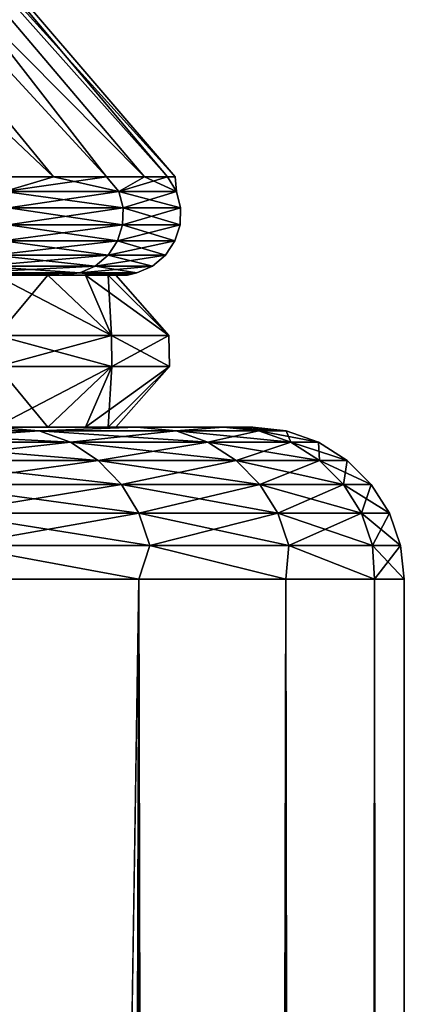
# Model space of a CAD drawing. Header units: metres. Extents: x -24 to 24, y -69 to 184.
# Tile 834 of 896: x 22.98 to 24.25, y 143.8 to 147.04. Entities that reach past the tile are written whole.
import ezdxf

# ---------------------------------------------------------------- set-up
doc = ezdxf.new("R2010")
doc.units = ezdxf.units.M
for name, color, linetype in [('366', 7, 'CONTINUOUS'), ('367', 7, 'CONTINUOUS'), ('369', 7, 'CONTINUOUS'), ('429', 7, 'CONTINUOUS'), ('430', 7, 'CONTINUOUS'), ('587', 7, 'CONTINUOUS'), ('589', 7, 'CONTINUOUS'), ('602', 7, 'CONTINUOUS'), ('603', 7, 'CONTINUOUS'), ('611', 7, 'CONTINUOUS'), ('613', 7, 'CONTINUOUS')]:
    doc.layers.add(name, color=color, linetype=linetype)

msp = doc.modelspace()

# ---------------------------------------------------------------- linework, layer by layer
at = {"layer": '366'}
for points in [[(22.681103, 145.7, 5.334562), (23.369131, 145.7, 4.236295), (22.903274, 145.7, 4.281357)], [(22.89521, 145.7, 6.314416), (23.369131, 145.7, 4.236295), (22.681103, 145.7, 5.334562)], [(23.36913, 145.7, -4.236296), (22.89521, 145.7, -6.314416), (22.903274, 145.7, -4.281357)], [(23.076564, 145.7, -3.219036), (23.36913, 145.7, -4.236296), (22.903274, 145.7, -4.281357)], [(22.903274, 145.7, 4.281357), (23.369131, 145.7, 4.236295), (23.076564, 145.7, 3.219036)], [(23.200605, 145.7, -2.149866), (23.36913, 145.7, -4.236296), (23.076564, 145.7, -3.219036)], [(23.076564, 145.7, 3.219036), (23.654817, 145.7, 2.124169), (23.200605, 145.7, 2.149866)], [(23.369131, 145.7, 4.236295), (23.654817, 145.7, 2.124169), (23.076564, 145.7, 3.219036)], [(23.275138, 145.7, -1.076064), (23.654817, 145.7, -2.124169), (23.200605, 145.7, -2.149866)], [(23.654817, 145.7, -2.124169), (23.36913, 145.7, -4.236296), (23.200605, 145.7, -2.149866)], [(23.200605, 145.7, 2.149866), (23.654817, 145.7, 2.124169), (23.275138, 145.7, 1.076064)], [(23.654817, 145.7, 2.124169), (23.75, 145.7), (23.275138, 145.7, 1.076064)], [(23.3, 145.7, 0), (23.654817, 145.7, -2.124169), (23.275138, 145.7, -1.076064)], [(23.275138, 145.7, 1.076064), (23.75, 145.7), (23.3, 145.7, 0)], [(23.75, 145.7), (23.654817, 145.7, -2.124169), (23.3, 145.7, 0)]]:
    msp.add_3dface(points, dxfattribs=at)
at = {"layer": '367'}
for points in [[(23.376099, 145.2, -6.451394), (22.703696, -68.3, -8.520839), (22.703696, 145.2, -8.520839)], [(23.376099, -68.3, -6.451393), (22.703696, -68.3, -8.520839), (23.376099, 145.2, -6.451394)], [(23.860293, 145.2, -4.330005), (23.376099, -68.3, -6.451393), (23.376099, 145.2, -6.451394)], [(23.860293, -68.3, -4.330005), (23.376099, -68.3, -6.451393), (23.860293, 145.2, -4.330005)], [(24.152377, 145.2, -2.173753), (23.860293, -68.3, -4.330005), (23.860293, 145.2, -4.330005)], [(24.152377, -68.3, -2.173753), (23.860293, -68.3, -4.330005), (24.152377, 145.2, -2.173753)], [(24.25, 145.2), (24.152377, -68.3, -2.173753), (24.152377, 145.2, -2.173753)], [(24.25, -68.3), (24.152377, -68.3, -2.173753), (24.25, 145.2)]]:
    msp.add_3dface(points, dxfattribs=at)
at = {"layer": '369'}
for points in [[(23.376099, 145.2, 6.451394), (22.703696, 145.2, 8.520839), (22.88287, 113.273149, 8.027252)], [(23.376099, -68.3, 6.451394), (23.376099, 145.2, 6.451394), (22.88287, 113.273149, 8.027252)], [(23.376099, 145.2, 6.451394), (23.860293, -68.3, 4.330005), (23.860293, 145.2, 4.330005)], [(23.376099, -68.3, 6.451394), (23.860293, -68.3, 4.330005), (23.376099, 145.2, 6.451394)], [(23.860293, 145.2, 4.330005), (24.152377, -68.3, 2.173753), (24.152377, 145.2, 2.173753)], [(23.860293, -68.3, 4.330005), (24.152377, -68.3, 2.173753), (23.860293, 145.2, 4.330005)], [(24.152377, -68.3, 2.173753), (24.25, -68.3), (24.152377, 145.2, 2.173753)], [(24.25, -68.3), (24.25, 145.2), (24.152377, 145.2, 2.173753)]]:
    msp.add_3dface(points, dxfattribs=at)
at = {"layer": '429'}
for points in [[(22.89521, 145.7, -6.314416), (23.048208, 145.687464, -6.175749), (22.42225, 145.687464, -8.161032)], [(23.048208, 145.687464, -6.175749), (22.521653, 145.650436, -8.197211), (22.42225, 145.687464, -8.161032)], [(23.150386, 145.650436, -6.203127), (22.521653, 145.650436, -8.197211), (23.048208, 145.687464, -6.175749)], [(22.89521, 145.7, -6.314416), (23.36913, 145.7, -4.236296), (23.048208, 145.687464, -6.175749)], [(23.36913, 145.7, -4.236296), (23.498754, 145.687464, -4.143464), (23.048208, 145.687464, -6.175749)], [(23.498754, 145.687464, -4.143464), (23.150386, 145.650436, -6.203127), (23.048208, 145.687464, -6.175749)], [(23.60293, 145.650436, -4.161833), (23.150386, 145.650436, -6.203127), (23.498754, 145.687464, -4.143464)], [(23.36913, 145.7, -4.236296), (23.654817, 145.7, -2.124169), (23.498754, 145.687464, -4.143464)], [(23.654817, 145.7, -2.124169), (23.770461, 145.687464, -2.079646), (23.498754, 145.687464, -4.143464)], [(23.770461, 145.687464, -2.079646), (23.60293, 145.650436, -4.161833), (23.498754, 145.687464, -4.143464)], [(23.875841, 145.650436, -2.088865), (23.60293, 145.650436, -4.161833), (23.770461, 145.687464, -2.079646)], [(23.654817, 145.7, -2.124169), (23.75, 145.7), (23.770461, 145.687464, -2.079646)], [(23.75, 145.7), (23.86126, 145.687464, 0), (23.770461, 145.687464, -2.079646)], [(23.86126, 145.687464, 0), (23.875841, 145.650436, -2.088865), (23.770461, 145.687464, -2.079646)], [(23.967043, 145.650436, 0), (23.875841, 145.650436, -2.088865), (23.86126, 145.687464, 0)], [(23.150386, 145.650436, -6.203127), (22.610809, 145.590776, -8.229661), (22.521653, 145.650436, -8.197211)], [(23.24203, 145.590776, -6.227683), (22.610809, 145.590776, -8.229661), (23.150386, 145.650436, -6.203127)], [(23.60293, 145.650436, -4.161833), (23.24203, 145.590776, -6.227683), (23.150386, 145.650436, -6.203127)], [(23.696366, 145.590776, -4.178309), (23.24203, 145.590776, -6.227683), (23.60293, 145.650436, -4.161833)], [(23.875841, 145.650436, -2.088865), (23.696366, 145.590776, -4.178309), (23.60293, 145.650436, -4.161833)], [(23.970357, 145.590776, -2.097135), (23.696366, 145.590776, -4.178309), (23.875841, 145.650436, -2.088865)], [(23.967043, 145.650436, 0), (23.970357, 145.590776, -2.097135), (23.875841, 145.650436, -2.088865)], [(24.06192, 145.590776, 0), (23.970357, 145.590776, -2.097135), (23.967043, 145.650436, 0)], [(23.24203, 145.590776, -6.227683), (22.685238, 145.511482, -8.256751), (22.610809, 145.590776, -8.229661)], [(23.318537, 145.511482, -6.248183), (22.685238, 145.511482, -8.256751), (23.24203, 145.590776, -6.227683)], [(23.696366, 145.590776, -4.178309), (23.318537, 145.511482, -6.248183), (23.24203, 145.590776, -6.227683)], [(23.774368, 145.511482, -4.192062), (23.318537, 145.511482, -6.248183), (23.696366, 145.590776, -4.178309)], [(23.970357, 145.590776, -2.097135), (23.774368, 145.511482, -4.192062), (23.696366, 145.590776, -4.178309)], [(24.049261, 145.511482, -2.104038), (23.774368, 145.511482, -4.192062), (23.970357, 145.590776, -2.097135)], [(24.06192, 145.590776, 0), (24.049261, 145.511482, -2.104038), (23.970357, 145.590776, -2.097135)], [(24.141126, 145.511482, 0), (24.049261, 145.511482, -2.104038), (24.06192, 145.590776, 0)], [(23.318537, 145.511482, -6.248183), (22.741199, 145.416537, -8.27712), (22.685238, 145.511482, -8.256751)], [(23.376061, 145.416537, -6.263597), (22.741199, 145.416537, -8.27712), (23.318537, 145.511482, -6.248183)], [(23.774368, 145.511482, -4.192062), (23.376061, 145.416537, -6.263597), (23.318537, 145.511482, -6.248183)], [(23.833016, 145.416537, -4.202404), (23.376061, 145.416537, -6.263597), (23.774368, 145.511482, -4.192062)], [(24.049261, 145.511482, -2.104038), (23.833016, 145.416537, -4.202404), (23.774368, 145.511482, -4.192062)], [(24.108588, 145.416537, -2.109228), (23.833016, 145.416537, -4.202404), (24.049261, 145.511482, -2.104038)], [(24.141126, 145.511482, 0), (24.108588, 145.416537, -2.109228), (24.049261, 145.511482, -2.104038)], [(24.200679, 145.416537, 0), (24.108588, 145.416537, -2.109228), (24.141126, 145.511482, 0)], [(23.376061, 145.416537, -6.263597), (22.775883, 145.310713, -8.289743), (22.741199, 145.416537, -8.27712)], [(23.411713, 145.310713, -6.27315), (22.775883, 145.310713, -8.289743), (23.376061, 145.416537, -6.263597)], [(23.833016, 145.416537, -4.202404), (23.411713, 145.310713, -6.27315), (23.376061, 145.416537, -6.263597)], [(23.869365, 145.310713, -4.208813), (23.411713, 145.310713, -6.27315), (23.833016, 145.416537, -4.202404)], [(24.108588, 145.416537, -2.109228), (23.869365, 145.310713, -4.208813), (23.833016, 145.416537, -4.202404)], [(24.145357, 145.310713, -2.112445), (23.869365, 145.310713, -4.208813), (24.108588, 145.416537, -2.109228)], [(24.200679, 145.416537, 0), (24.145357, 145.310713, -2.112445), (24.108588, 145.416537, -2.109228)], [(24.237588, 145.310713, 0), (24.145357, 145.310713, -2.112445), (24.200679, 145.416537, 0)], [(23.376099, 145.2, -6.451394), (22.703696, 145.2, -8.520839), (22.775883, 145.310713, -8.289743)], [(23.411713, 145.310713, -6.27315), (23.376099, 145.2, -6.451394), (22.775883, 145.310713, -8.289743)], [(23.860293, 145.2, -4.330005), (23.376099, 145.2, -6.451394), (23.411713, 145.310713, -6.27315)], [(23.869365, 145.310713, -4.208813), (23.860293, 145.2, -4.330005), (23.411713, 145.310713, -6.27315)], [(24.152377, 145.2, -2.173753), (23.860293, 145.2, -4.330005), (23.869365, 145.310713, -4.208813)], [(24.145357, 145.310713, -2.112445), (24.152377, 145.2, -2.173753), (23.869365, 145.310713, -4.208813)], [(24.237588, 145.310713, 0), (24.152377, 145.2, -2.173753), (24.145357, 145.310713, -2.112445)], [(24.25, 145.2), (24.152377, 145.2, -2.173753), (24.237588, 145.310713, 0)]]:
    msp.add_3dface(points, dxfattribs=at)
at = {"layer": '430'}
for points in [[(22.89521, 145.7, 6.314416), (22.42225, 145.687464, 8.161032), (23.048208, 145.687464, 6.175749)], [(22.42225, 145.687464, 8.161032), (23.150386, 145.650436, 6.203127), (23.048208, 145.687464, 6.175749)], [(22.521653, 145.650436, 8.197211), (23.150386, 145.650436, 6.203127), (22.42225, 145.687464, 8.161032)], [(23.369131, 145.7, 4.236295), (22.89521, 145.7, 6.314416), (23.048208, 145.687464, 6.175749)], [(23.369131, 145.7, 4.236295), (23.048208, 145.687464, 6.175749), (23.498754, 145.687464, 4.143464)], [(23.048208, 145.687464, 6.175749), (23.60293, 145.650436, 4.161833), (23.498754, 145.687464, 4.143464)], [(23.150386, 145.650436, 6.203127), (23.60293, 145.650436, 4.161833), (23.048208, 145.687464, 6.175749)], [(23.654817, 145.7, 2.124169), (23.369131, 145.7, 4.236295), (23.498754, 145.687464, 4.143464)], [(23.654817, 145.7, 2.124169), (23.498754, 145.687464, 4.143464), (23.770461, 145.687464, 2.079646)], [(23.498754, 145.687464, 4.143464), (23.875841, 145.650436, 2.088865), (23.770461, 145.687464, 2.079646)], [(23.60293, 145.650436, 4.161833), (23.875841, 145.650436, 2.088865), (23.498754, 145.687464, 4.143464)], [(23.75, 145.7), (23.654817, 145.7, 2.124169), (23.86126, 145.687464, 0)], [(23.86126, 145.687464, 0), (23.654817, 145.7, 2.124169), (23.770461, 145.687464, 2.079646)], [(23.875841, 145.650436, 2.088865), (23.967043, 145.650436, 0), (23.770461, 145.687464, 2.079646)], [(23.967043, 145.650436, 0), (23.86126, 145.687464, 0), (23.770461, 145.687464, 2.079646)], [(22.521653, 145.650436, 8.197211), (23.24203, 145.590776, 6.227683), (23.150386, 145.650436, 6.203127)], [(22.610809, 145.590776, 8.229661), (23.24203, 145.590776, 6.227683), (22.521653, 145.650436, 8.197211)], [(23.150386, 145.650436, 6.203127), (23.696366, 145.590776, 4.178309), (23.60293, 145.650436, 4.161833)], [(23.24203, 145.590776, 6.227683), (23.696366, 145.590776, 4.178309), (23.150386, 145.650436, 6.203127)], [(23.60293, 145.650436, 4.161833), (23.970357, 145.590776, 2.097135), (23.875841, 145.650436, 2.088865)], [(23.696366, 145.590776, 4.178309), (23.970357, 145.590776, 2.097135), (23.60293, 145.650436, 4.161833)], [(23.970357, 145.590776, 2.097135), (24.06192, 145.590776, 0), (23.875841, 145.650436, 2.088865)], [(24.06192, 145.590776, 0), (23.967043, 145.650436, 0), (23.875841, 145.650436, 2.088865)], [(22.610809, 145.590776, 8.229661), (23.318537, 145.511482, 6.248183), (23.24203, 145.590776, 6.227683)], [(22.685238, 145.511482, 8.256751), (23.318537, 145.511482, 6.248183), (22.610809, 145.590776, 8.229661)], [(23.24203, 145.590776, 6.227683), (23.774368, 145.511482, 4.192062), (23.696366, 145.590776, 4.178309)], [(23.318537, 145.511482, 6.248183), (23.774368, 145.511482, 4.192062), (23.24203, 145.590776, 6.227683)], [(23.696366, 145.590776, 4.178309), (24.049261, 145.511482, 2.104038), (23.970357, 145.590776, 2.097135)], [(23.774368, 145.511482, 4.192062), (24.049261, 145.511482, 2.104038), (23.696366, 145.590776, 4.178309)], [(24.049261, 145.511482, 2.104038), (24.141126, 145.511482, 0), (23.970357, 145.590776, 2.097135)], [(24.141126, 145.511482, 0), (24.06192, 145.590776, 0), (23.970357, 145.590776, 2.097135)], [(22.685238, 145.511482, 8.256751), (23.376061, 145.416537, 6.263597), (23.318537, 145.511482, 6.248183)], [(22.741199, 145.416537, 8.27712), (23.376061, 145.416537, 6.263597), (22.685238, 145.511482, 8.256751)], [(23.318537, 145.511482, 6.248183), (23.833016, 145.416537, 4.202404), (23.774368, 145.511482, 4.192062)], [(23.376061, 145.416537, 6.263597), (23.833016, 145.416537, 4.202404), (23.318537, 145.511482, 6.248183)], [(23.774368, 145.511482, 4.192062), (24.108588, 145.416537, 2.109228), (24.049261, 145.511482, 2.104038)], [(23.833016, 145.416537, 4.202404), (24.108588, 145.416537, 2.109228), (23.774368, 145.511482, 4.192062)], [(24.108588, 145.416537, 2.109228), (24.200679, 145.416537, 0), (24.049261, 145.511482, 2.104038)], [(24.200679, 145.416537, 0), (24.141126, 145.511482, 0), (24.049261, 145.511482, 2.104038)], [(22.741199, 145.416537, 8.27712), (23.411713, 145.310713, 6.27315), (23.376061, 145.416537, 6.263597)], [(22.775883, 145.310713, 8.289743), (23.411713, 145.310713, 6.27315), (22.741199, 145.416537, 8.27712)], [(23.376061, 145.416537, 6.263597), (23.869365, 145.310713, 4.208813), (23.833016, 145.416537, 4.202404)], [(23.411713, 145.310713, 6.27315), (23.869365, 145.310713, 4.208813), (23.376061, 145.416537, 6.263597)], [(23.833016, 145.416537, 4.202404), (24.145357, 145.310713, 2.112445), (24.108588, 145.416537, 2.109228)], [(23.869365, 145.310713, 4.208813), (24.145357, 145.310713, 2.112445), (23.833016, 145.416537, 4.202404)], [(24.145357, 145.310713, 2.112445), (24.237588, 145.310713, 0), (24.108588, 145.416537, 2.109228)], [(24.237588, 145.310713, 0), (24.200679, 145.416537, 0), (24.108588, 145.416537, 2.109228)], [(22.703696, 145.2, 8.520839), (23.376099, 145.2, 6.451394), (22.775883, 145.310713, 8.289743)], [(22.775883, 145.310713, 8.289743), (23.376099, 145.2, 6.451394), (23.411713, 145.310713, 6.27315)], [(23.376099, 145.2, 6.451394), (23.860293, 145.2, 4.330005), (23.411713, 145.310713, 6.27315)], [(23.411713, 145.310713, 6.27315), (23.860293, 145.2, 4.330005), (23.869365, 145.310713, 4.208813)], [(23.860293, 145.2, 4.330005), (24.152377, 145.2, 2.173753), (23.869365, 145.310713, 4.208813)], [(23.869365, 145.310713, 4.208813), (24.152377, 145.2, 2.173753), (24.145357, 145.310713, 2.112445)], [(24.25, 145.2), (24.237588, 145.310713, 0), (24.145357, 145.310713, 2.112445)], [(24.152377, 145.2, 2.173753), (24.25, 145.2), (24.145357, 145.310713, 2.112445)]]:
    msp.add_3dface(points, dxfattribs=at)
at = {"layer": '587'}
for points in [[(23.287321, 145.9, -3.154468), (22.903274, 145.7, -4.281357), (22.910844, 145.9, -5.229076)], [(23.076564, 145.7, -3.219036), (22.903274, 145.7, -4.281357), (23.287321, 145.9, -3.154468)], [(22.903274, 145.7, 4.281357), (23.076564, 145.7, 3.219036), (22.910844, 145.9, 5.229076)], [(22.910844, 145.9, 5.229076), (23.076564, 145.7, 3.219036), (23.287321, 145.9, 3.154468)], [(23.200605, 145.7, -2.149866), (23.076564, 145.7, -3.219036), (23.287321, 145.9, -3.154468)], [(23.076564, 145.7, 3.219036), (23.200605, 145.7, 2.149866), (23.287321, 145.9, 3.154468)], [(23.476328, 145.9, -1.054522), (23.200605, 145.7, -2.149866), (23.287321, 145.9, -3.154468)], [(23.275138, 145.7, -1.076064), (23.200605, 145.7, -2.149866), (23.476328, 145.9, -1.054522)], [(23.200605, 145.7, 2.149866), (23.275138, 145.7, 1.076064), (23.287321, 145.9, 3.154468)], [(23.3, 145.7, 0), (23.275138, 145.7, -1.076064), (23.476328, 145.9, -1.054522)], [(23.287321, 145.9, 3.154468), (23.275138, 145.7, 1.076064), (23.476328, 145.9, 1.054522)], [(23.275138, 145.7, 1.076064), (23.3, 145.7, 0), (23.476328, 145.9, 1.054522)], [(23.476328, 145.9, 1.054522), (23.3, 145.7, 0), (23.476328, 145.9, -1.054522)]]:
    msp.add_3dface(points, dxfattribs=at)
at = {"layer": '589'}
for points in [[(22.903274, 146.2, 4.281357), (23.285561, 146.001777, 3.154229), (23.076564, 146.2, 3.219036)], [(22.909112, 146.001777, 5.228681), (23.285561, 146.001777, 3.154229), (22.903274, 146.2, 4.281357)], [(23.076564, 146.2, -3.219036), (22.909112, 146.001777, -5.228681), (22.903274, 146.2, -4.281357)], [(23.285561, 146.001777, -3.154229), (22.909112, 146.001777, -5.228681), (23.076564, 146.2, -3.219036)], [(23.076564, 146.2, 3.219036), (23.285561, 146.001777, 3.154229), (23.200605, 146.2, 2.149866)], [(23.200605, 146.2, -2.149866), (23.285561, 146.001777, -3.154229), (23.076564, 146.2, -3.219036)], [(23.200605, 146.2, 2.149866), (23.474553, 146.001777, 1.054442), (23.275138, 146.2, 1.076064)], [(23.285561, 146.001777, 3.154229), (23.474553, 146.001777, 1.054442), (23.200605, 146.2, 2.149866)], [(23.275138, 146.2, -1.076064), (23.285561, 146.001777, -3.154229), (23.200605, 146.2, -2.149866)], [(23.275138, 146.2, 1.076064), (23.474553, 146.001777, 1.054442), (23.3, 146.2, 0)], [(23.3, 146.2, 0), (23.474553, 146.001777, -1.054442), (23.275138, 146.2, -1.076064)], [(23.474553, 146.001777, -1.054442), (23.285561, 146.001777, -3.154229), (23.275138, 146.2, -1.076064)], [(23.474553, 146.001777, 1.054442), (23.474553, 146.001777, -1.054442), (23.3, 146.2, 0)]]:
    msp.add_3dface(points, dxfattribs=at)
at = {"layer": '602'}
for points in [[(22.910844, 145.9, -5.229076), (22.909112, 146.001777, -5.228681), (23.285561, 146.001777, -3.154229)], [(23.287321, 145.9, 3.154468), (23.285561, 146.001777, 3.154229), (22.909112, 146.001777, 5.228681)], [(22.910844, 145.9, 5.229076), (23.287321, 145.9, 3.154468), (22.909112, 146.001777, 5.228681)], [(23.287321, 145.9, -3.154468), (22.910844, 145.9, -5.229076), (23.285561, 146.001777, -3.154229)], [(23.287321, 145.9, -3.154468), (23.285561, 146.001777, -3.154229), (23.474553, 146.001777, -1.054442)], [(23.476328, 145.9, 1.054522), (23.474553, 146.001777, 1.054442), (23.285561, 146.001777, 3.154229)], [(23.287321, 145.9, 3.154468), (23.476328, 145.9, 1.054522), (23.285561, 146.001777, 3.154229)], [(23.476328, 145.9, -1.054522), (23.287321, 145.9, -3.154468), (23.474553, 146.001777, -1.054442)], [(23.476328, 145.9, -1.054522), (23.474553, 146.001777, -1.054442), (23.474553, 146.001777, 1.054442)], [(23.476328, 145.9, 1.054522), (23.476328, 145.9, -1.054522), (23.474553, 146.001777, 1.054442)]]:
    msp.add_3dface(points, dxfattribs=at)
at = {"layer": '603'}
for points in [[(23.076564, 146.2, -3.219036), (22.903274, 146.2, -4.281357), (22.940846, 146.2, -4.289129)], [(22.903274, 146.2, 4.281357), (23.076564, 146.2, 3.219036), (22.940846, 146.2, 4.28913)], [(23.114481, 146.2, -3.224882), (23.076564, 146.2, -3.219036), (22.940846, 146.2, -4.289129)], [(22.940846, 146.2, 4.28913), (23.076564, 146.2, 3.219036), (23.114481, 146.2, 3.224882)], [(23.200605, 146.2, -2.149866), (23.076564, 146.2, -3.219036), (23.114481, 146.2, -3.224882)], [(23.076564, 146.2, 3.219036), (23.200605, 146.2, 2.149866), (23.114481, 146.2, 3.224882)], [(23.238768, 146.2, -2.153772), (23.200605, 146.2, -2.149866), (23.114481, 146.2, -3.224882)], [(23.114481, 146.2, 3.224882), (23.200605, 146.2, 2.149866), (23.238768, 146.2, 2.153772)], [(23.275138, 146.2, -1.076064), (23.200605, 146.2, -2.149866), (23.238768, 146.2, -2.153772)], [(23.200605, 146.2, 2.149866), (23.275138, 146.2, 1.076064), (23.238768, 146.2, 2.153772)], [(23.31345, 146.2, -1.078019), (23.275138, 146.2, -1.076064), (23.238768, 146.2, -2.153772)], [(23.238768, 146.2, 2.153772), (23.275138, 146.2, 1.076064), (23.31345, 146.2, 1.07802)], [(23.3, 146.2, 0), (23.275138, 146.2, -1.076064), (23.31345, 146.2, -1.078019)], [(23.275138, 146.2, 1.076064), (23.3, 146.2, 0), (23.31345, 146.2, 1.07802)], [(23.31345, 146.2, 1.07802), (23.3, 146.2, 0), (23.31345, 146.2, -1.078019)], [(23.338361, 146.2, 0), (23.31345, 146.2, 1.07802), (23.31345, 146.2, -1.078019)]]:
    msp.add_3dface(points, dxfattribs=at)
at = {"layer": '611'}
for points in [[(23.094947, 146.524362, 4.317194), (21.249523, 148.267022, 5.693793), (22.870922, 146.524362, 5.379192)], [(21.664909, 148.267022, 3.820108), (21.249523, 148.267022, 5.693793), (23.094947, 146.524362, 4.317194)], [(23.269688, 146.524362, 3.245983), (21.664909, 148.267022, 3.820108), (23.094947, 146.524362, 4.317194)], [(23.394769, 146.524362, 2.167845), (21.664909, 148.267022, 3.820108), (23.269688, 146.524362, 3.245983)], [(21.915412, 148.267022, 1.91735), (21.664909, 148.267022, 3.820108), (23.394769, 146.524362, 2.167845)], [(23.094947, 146.524362, -4.317194), (21.664909, 148.267022, -3.820108), (23.269688, 146.524362, -3.245983)], [(22.870922, 146.524362, -5.379192), (21.664909, 148.267022, -3.820108), (23.094947, 146.524362, -4.317194)], [(21.664909, 148.267022, -3.820108), (21.915412, 148.267022, -1.91735), (23.269688, 146.524362, -3.245983)], [(23.469925, 146.524362, 1.08508), (21.915412, 148.267022, 1.91735), (23.394769, 146.524362, 2.167845)], [(23.494994, 146.524362, 0), (21.915412, 148.267022, 1.91735), (23.469925, 146.524362, 1.08508)], [(21.999125, 148.267022), (21.915412, 148.267022, 1.91735), (23.494994, 146.524362, 0)], [(23.394769, 146.524362, -2.167845), (21.915412, 148.267022, -1.91735), (23.469925, 146.524362, -1.08508)], [(23.269688, 146.524362, -3.245983), (21.915412, 148.267022, -1.91735), (23.394769, 146.524362, -2.167845)], [(21.915412, 148.267022, -1.91735), (21.999125, 148.267022), (23.469925, 146.524362, -1.08508)], [(23.469925, 146.524362, -1.08508), (21.999125, 148.267022), (23.494994, 146.524362, 0)]]:
    msp.add_3dface(points, dxfattribs=at)
at = {"layer": '613'}
for points in [[(23.094947, 146.524362, 4.317194), (22.870922, 146.524362, 5.379192), (22.933503, 146.47619, 5.234422)], [(22.870922, 146.524362, -5.379192), (23.094947, 146.524362, -4.317194), (22.933503, 146.47619, -5.234422)], [(23.094947, 146.524362, 4.317194), (22.933503, 146.47619, 5.234422), (23.310389, 146.47619, 3.157607)], [(23.269688, 146.524362, -3.245983), (23.310389, 146.47619, -3.157607), (22.933503, 146.47619, -5.234422)], [(23.094947, 146.524362, -4.317194), (23.269688, 146.524362, -3.245983), (22.933503, 146.47619, -5.234422)], [(23.269688, 146.524362, 3.245983), (23.094947, 146.524362, 4.317194), (23.310389, 146.47619, 3.157607)], [(23.394769, 146.524362, 2.167845), (23.269688, 146.524362, 3.245983), (23.310389, 146.47619, 3.157607)], [(23.269688, 146.524362, -3.245983), (23.394769, 146.524362, -2.167845), (23.310389, 146.47619, -3.157607)], [(23.394769, 146.524362, 2.167845), (23.310389, 146.47619, 3.157607), (23.499594, 146.47619, 1.055368)], [(23.469925, 146.524362, -1.08508), (23.499594, 146.47619, -1.055368), (23.310389, 146.47619, -3.157607)], [(23.394769, 146.524362, -2.167845), (23.469925, 146.524362, -1.08508), (23.310389, 146.47619, -3.157607)], [(23.469925, 146.524362, 1.08508), (23.394769, 146.524362, 2.167845), (23.499594, 146.47619, 1.055368)], [(23.494994, 146.524362, 0), (23.469925, 146.524362, 1.08508), (23.499594, 146.47619, 1.055368)], [(23.469925, 146.524362, -1.08508), (23.494994, 146.524362, 0), (23.499594, 146.47619, -1.055368)], [(23.494994, 146.524362, 0), (23.499594, 146.47619, 1.055368), (23.499594, 146.47619, -1.055368)], [(23.310389, 146.47619, -3.157607), (22.94702, 146.422018, -5.237508), (22.933503, 146.47619, -5.234422)], [(22.933503, 146.47619, 5.234422), (23.324129, 146.422018, 3.159468), (23.310389, 146.47619, 3.157607)], [(22.94702, 146.422018, 5.237508), (23.324129, 146.422018, 3.159468), (22.933503, 146.47619, 5.234422)], [(23.324129, 146.422018, -3.159468), (22.94702, 146.422018, -5.237508), (23.310389, 146.47619, -3.157607)], [(23.499594, 146.47619, -1.055368), (23.324129, 146.422018, -3.159468), (23.310389, 146.47619, -3.157607)], [(23.310389, 146.47619, 3.157607), (23.513445, 146.422018, 1.05599), (23.499594, 146.47619, 1.055368)], [(23.324129, 146.422018, 3.159468), (23.513445, 146.422018, 1.05599), (23.310389, 146.47619, 3.157607)], [(23.513445, 146.422018, -1.05599), (23.324129, 146.422018, -3.159468), (23.499594, 146.47619, -1.055368)], [(23.499594, 146.47619, 1.055368), (23.513445, 146.422018, -1.05599), (23.499594, 146.47619, -1.055368)], [(23.513445, 146.422018, 1.05599), (23.513445, 146.422018, -1.05599), (23.499594, 146.47619, 1.055368)], [(23.324129, 146.422018, -3.159468), (22.945388, 146.366124, -5.237135), (22.94702, 146.422018, -5.237508)], [(23.32247, 146.366124, -3.159243), (22.945388, 146.366124, -5.237135), (23.324129, 146.422018, -3.159468)], [(22.945388, 146.366124, 5.237135), (23.32247, 146.366124, 3.159243), (22.94702, 146.422018, 5.237508)], [(22.94702, 146.422018, 5.237508), (23.32247, 146.366124, 3.159243), (23.324129, 146.422018, 3.159468)], [(23.513445, 146.422018, -1.05599), (23.32247, 146.366124, -3.159243), (23.324129, 146.422018, -3.159468)], [(23.511773, 146.366124, -1.055915), (23.32247, 146.366124, -3.159243), (23.513445, 146.422018, -1.05599)], [(23.32247, 146.366124, 3.159243), (23.511773, 146.366124, 1.055915), (23.324129, 146.422018, 3.159468)], [(23.324129, 146.422018, 3.159468), (23.511773, 146.366124, 1.055915), (23.513445, 146.422018, 1.05599)], [(23.513445, 146.422018, 1.05599), (23.511773, 146.366124, -1.055915), (23.513445, 146.422018, -1.05599)], [(23.511773, 146.366124, 1.055915), (23.511773, 146.366124, -1.055915), (23.513445, 146.422018, 1.05599)], [(23.32247, 146.366124, -3.159243), (22.928733, 146.312879, -5.233334), (22.945388, 146.366124, -5.237135)], [(23.305542, 146.312879, -3.15695), (22.928733, 146.312879, -5.233334), (23.32247, 146.366124, -3.159243)], [(22.928733, 146.312879, 5.233334), (23.305542, 146.312879, 3.15695), (22.945388, 146.366124, 5.237135)], [(22.945388, 146.366124, 5.237135), (23.305542, 146.312879, 3.15695), (23.32247, 146.366124, 3.159243)], [(23.511773, 146.366124, -1.055915), (23.305542, 146.312879, -3.15695), (23.32247, 146.366124, -3.159243)], [(23.494707, 146.312879, -1.055149), (23.305542, 146.312879, -3.15695), (23.511773, 146.366124, -1.055915)], [(23.305542, 146.312879, 3.15695), (23.494707, 146.312879, 1.055149), (23.32247, 146.366124, 3.159243)], [(23.32247, 146.366124, 3.159243), (23.494707, 146.312879, 1.055149), (23.511773, 146.366124, 1.055915)], [(23.511773, 146.366124, 1.055915), (23.494707, 146.312879, -1.055149), (23.511773, 146.366124, -1.055915)], [(23.494707, 146.312879, 1.055149), (23.494707, 146.312879, -1.055149), (23.511773, 146.366124, 1.055915)], [(23.305542, 146.312879, -3.15695), (22.898359, 146.266444, -5.226401), (22.928733, 146.312879, -5.233334)], [(23.274668, 146.266444, -3.152768), (22.898359, 146.266444, -5.226401), (23.305542, 146.312879, -3.15695)], [(22.898359, 146.266444, 5.226401), (23.274668, 146.266444, 3.152768), (22.928733, 146.312879, 5.233334)], [(22.928733, 146.312879, 5.233334), (23.274668, 146.266444, 3.152768), (23.305542, 146.312879, 3.15695)], [(23.494707, 146.312879, -1.055149), (23.274668, 146.266444, -3.152768), (23.305542, 146.312879, -3.15695)], [(23.463583, 146.266444, -1.053751), (23.274668, 146.266444, -3.152768), (23.494707, 146.312879, -1.055149)], [(23.274668, 146.266444, 3.152768), (23.463583, 146.266444, 1.053751), (23.305542, 146.312879, 3.15695)], [(23.305542, 146.312879, 3.15695), (23.463583, 146.266444, 1.053751), (23.494707, 146.312879, 1.055149)], [(23.494707, 146.312879, 1.055149), (23.463583, 146.266444, -1.053751), (23.494707, 146.312879, -1.055149)], [(23.463583, 146.266444, 1.053751), (23.463583, 146.266444, -1.053751), (23.494707, 146.312879, 1.055149)], [(23.274668, 146.266444, -3.152768), (22.856638, 146.230449, -5.216879), (22.898359, 146.266444, -5.226401)], [(23.232262, 146.230449, -3.147024), (22.856638, 146.230449, -5.216879), (23.274668, 146.266444, -3.152768)], [(22.856638, 146.230449, 5.216879), (23.232262, 146.230449, 3.147024), (22.898359, 146.266444, 5.226401)], [(22.898359, 146.266444, 5.226401), (23.232262, 146.230449, 3.147024), (23.274668, 146.266444, 3.152768)], [(23.463583, 146.266444, -1.053751), (23.232262, 146.230449, -3.147024), (23.274668, 146.266444, -3.152768)], [(23.420832, 146.230449, -1.051831), (23.232262, 146.230449, -3.147024), (23.463583, 146.266444, -1.053751)], [(23.232262, 146.230449, 3.147024), (23.420832, 146.230449, 1.051831), (23.274668, 146.266444, 3.152768)], [(23.274668, 146.266444, 3.152768), (23.420832, 146.230449, 1.051831), (23.463583, 146.266444, 1.053751)], [(23.463583, 146.266444, 1.053751), (23.420832, 146.230449, -1.051831), (23.463583, 146.266444, -1.053751)], [(23.420832, 146.230449, 1.051831), (23.420832, 146.230449, -1.051831), (23.463583, 146.266444, 1.053751)], [(23.232262, 146.230449, -3.147024), (22.806833, 146.207709, -5.205511), (22.856638, 146.230449, -5.216879)], [(23.181638, 146.207709, -3.140166), (22.806833, 146.207709, -5.205511), (23.232262, 146.230449, -3.147024)], [(22.806833, 146.207709, 5.205511), (23.181638, 146.207709, 3.140166), (22.856638, 146.230449, 5.216879)], [(22.856638, 146.230449, 5.216879), (23.181638, 146.207709, 3.140166), (23.232262, 146.230449, 3.147024)], [(23.420832, 146.230449, -1.051831), (23.181638, 146.207709, -3.140166), (23.232262, 146.230449, -3.147024)], [(23.369798, 146.207709, -1.049539), (23.181638, 146.207709, -3.140166), (23.420832, 146.230449, -1.051831)], [(23.181638, 146.207709, 3.140166), (23.369798, 146.207709, 1.049539), (23.232262, 146.230449, 3.147024)], [(23.232262, 146.230449, 3.147024), (23.369798, 146.207709, 1.049539), (23.420832, 146.230449, 1.051831)], [(23.420832, 146.230449, 1.051831), (23.369798, 146.207709, -1.049539), (23.420832, 146.230449, -1.051831)], [(23.369798, 146.207709, 1.049539), (23.369798, 146.207709, -1.049539), (23.420832, 146.230449, 1.051831)], [(23.181638, 146.207709, -3.140166), (22.940846, 146.2, -4.289129), (22.806833, 146.207709, -5.205511)], [(22.806833, 146.207709, 5.205511), (23.114481, 146.2, 3.224882), (23.181638, 146.207709, 3.140166)], [(22.940846, 146.2, 4.28913), (23.114481, 146.2, 3.224882), (22.806833, 146.207709, 5.205511)], [(23.114481, 146.2, -3.224882), (22.940846, 146.2, -4.289129), (23.181638, 146.207709, -3.140166)], [(23.238768, 146.2, -2.153772), (23.114481, 146.2, -3.224882), (23.181638, 146.207709, -3.140166)], [(23.114481, 146.2, 3.224882), (23.238768, 146.2, 2.153772), (23.181638, 146.207709, 3.140166)], [(23.369798, 146.207709, -1.049539), (23.238768, 146.2, -2.153772), (23.181638, 146.207709, -3.140166)], [(23.181638, 146.207709, 3.140166), (23.31345, 146.2, 1.07802), (23.369798, 146.207709, 1.049539)], [(23.238768, 146.2, 2.153772), (23.31345, 146.2, 1.07802), (23.181638, 146.207709, 3.140166)], [(23.31345, 146.2, -1.078019), (23.238768, 146.2, -2.153772), (23.369798, 146.207709, -1.049539)], [(23.338361, 146.2, 0), (23.31345, 146.2, -1.078019), (23.369798, 146.207709, -1.049539)], [(23.31345, 146.2, 1.07802), (23.338361, 146.2, 0), (23.369798, 146.207709, 1.049539)], [(23.369798, 146.207709, 1.049539), (23.338361, 146.2, 0), (23.369798, 146.207709, -1.049539)]]:
    msp.add_3dface(points, dxfattribs=at)

doc.saveas('drawing.dxf')
